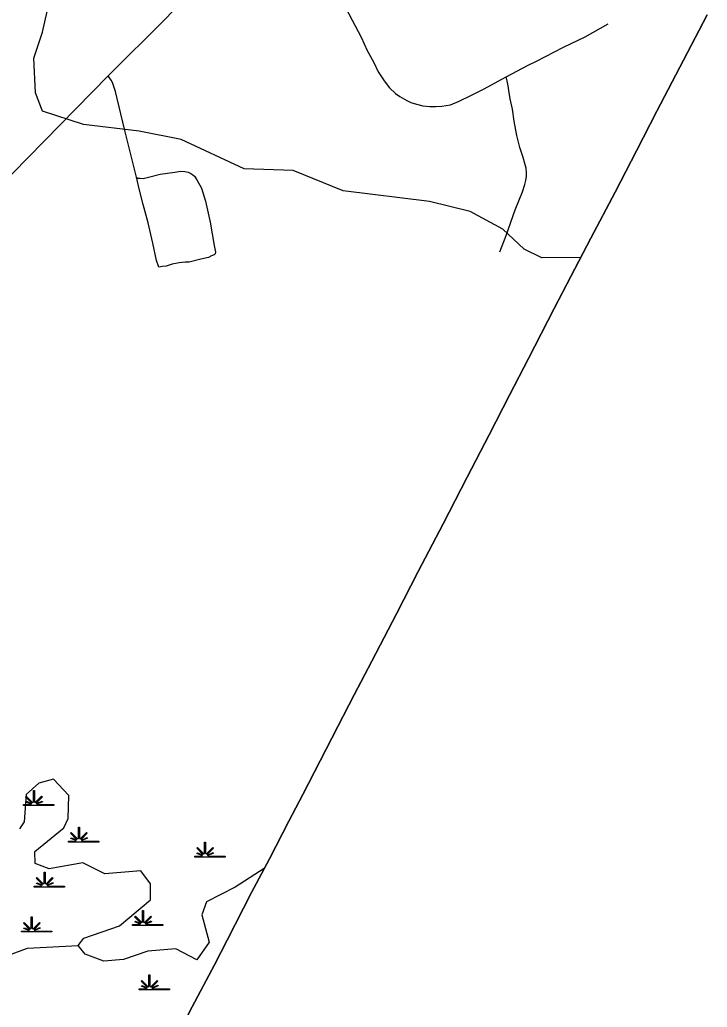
# Model space of a CAD drawing. Extents: x 2220236 to 2384410, y 720751 to 894131.
# Drawn here: x 2372537 to 2377467, y 847261 to 854341 of the extents above; entities that cross this region are included whole.
import ezdxf

# ---------------------------------------------------------------- set-up
doc = ezdxf.new("R2010")
doc.units = 0
for name, color, linetype in [('Exist Boundary Political CountyLine', 7, 'Continuous'), ('Exist Hydrographic Creek Single Shore', 7, 'Continuous'), ('Exist Hydrographic Misc Water Feature', 7, 'Continuous'), ('Exist Hydrographic Swamp CELL', 7, 'Continuous'), ('Exist Railroad Mainline', 7, 'Continuous'), ('Exist Road Non-System Type 51', 7, 'Continuous'), ('Exist Road Primary US Attributed', 7, 'Continuous')]:
    doc.layers.add(name, color=color, linetype=linetype)

msp = doc.modelspace()

# ---------------------------------------------------------------- linework, layer by layer
at = {"layer": 'Exist Boundary Political CountyLine'}
msp.add_lwpolyline([(2377466.5, 854375.9), (2377296.6, 854050), (2377103.8, 853684.2), (2376958.6, 853400.2), (2376805.7, 853104.7), (2376632.9, 852775.9), (2376489.5, 852499.4), (2376369.9, 852271.4), (2376184.8, 851911.3), (2376049, 851650), (2375901.8, 851364.1), (2375745.2, 851061), (2375572.4, 850726.5), (2375394.8, 850385.4), (2375238.2, 850080.5), (2375062.5, 849741.3), (2374935.3, 849499.9), (2374816.6, 849272.9), (2374691.3, 849027.7), (2374566.9, 848787.4), (2374466.3, 848595.4), (2374326.7, 848324.7), (2374199.5, 848083.3), (2374023.8, 847742.2), (2373932.7, 847565.5), (2373774.1, 847264.3), (2373673.5, 847070.5)], dxfattribs=at)
at = {"layer": 'Exist Hydrographic Creek Single Shore'}
for points in [[(2372956.5, 847703), (2372955, 847704.8), (2372996, 847755.7), (2373253, 847845), (2373475, 848031.4), (2373474, 848146.2), (2373405.9, 848238.6), (2373148, 848218.2), (2372988.9, 848297.1), (2372746.9, 848254.4), (2372647, 848292.9), (2372646, 848378.2), (2372851.9, 848547.4), (2372883.9, 848614.5), (2372890, 848778.9), (2372779.9, 848895.8), (2372672.9, 848868.4), (2372582, 848785.9), (2372567.9, 848591.7), (2372534.9, 848541.1)], [(2374290.5, 848255.9), (2374082, 848121.8), (2373874.9, 848018.2), (2373842.9, 847925), (2373896, 847726.9), (2373806, 847601.7), (2373654.9, 847680.9), (2373454.9, 847663), (2373280.9, 847603.3), (2373139, 847590.9), (2373005.9, 847641.3), (2372956.5, 847703)]]:
    msp.add_lwpolyline(points, dxfattribs=at)
at = {"layer": 'Exist Hydrographic Misc Water Feature'}
for points in [[(2376560.8, 852636.9), (2376279.9, 852633.3), (2376153.8, 852697), (2376001.9, 852838.5), (2375766.9, 852966.8), (2375474.9, 853036.9), (2374856.9, 853113.4), (2374497, 853259.4), (2374147, 853271.4), (2373694, 853482.7), (2373394, 853542.6), (2372993, 853588.5), (2372699.9, 853684.9), (2372648.9, 853817.4), (2372637, 854066.4), (2372701, 854252.8), (2372794.9, 854676.8)], [(2370807.9, 844961.5), (2370986.8, 845685.3), (2371058.3, 846185.1), (2371272.4, 846649.3), (2371522.1, 846970.8), (2371772.3, 847256.4), (2372200.7, 847542.1), (2372593.5, 847684.9), (2372956.5, 847703)]]:
    msp.add_lwpolyline(points, dxfattribs=at)
at = {"layer": 'Exist Hydrographic Swamp CELL'}
for points in [[(2372564, 848713.9), (2372616.7, 848714), (2372618.7, 848717.6), (2372580.4, 848732.5), (2372583.3, 848737.7), (2372621, 848721.9), (2372622.6, 848724.8), (2372578.2, 848769.3), (2372583.3, 848774.5), (2372628.6, 848729), (2372635, 848731.4), (2372635, 848814.4), (2372642.2, 848814.4), (2372642.2, 848731.4), (2372648.5, 848729), (2372693.8, 848774.5), (2372699, 848769.3), (2372654.5, 848724.8), (2372656.5, 848721.2), (2372697.4, 848739.8), (2372699.9, 848734.8), (2372658.9, 848716.9), (2372660.5, 848714), (2372781.5, 848713.9), (2372781.5, 848706.8), (2372564, 848706.8)], [(2372886.2, 848452.9), (2372938.8, 848453), (2372940.8, 848456.6), (2372902.6, 848471.4), (2372905.5, 848476.6), (2372943.2, 848460.8), (2372944.8, 848463.7), (2372900.4, 848508.3), (2372905.5, 848513.4), (2372950.8, 848467.9), (2372957.1, 848470.3), (2372957.1, 848553.4), (2372964.4, 848553.4), (2372964.4, 848470.3), (2372970.7, 848467.9), (2373016, 848513.4), (2373021.1, 848508.3), (2372976.7, 848463.7), (2372978.7, 848460.1), (2373019.6, 848478.7), (2373022, 848473.7), (2372981.1, 848455.9), (2372982.7, 848453), (2373103.7, 848452.9), (2373103.7, 848445.8), (2372886.2, 848445.8)], [(2373791.4, 848345.4), (2373844, 848345.5), (2373846, 848349.1), (2373807.8, 848363.9), (2373810.7, 848369.1), (2373848.4, 848353.3), (2373850, 848356.2), (2373805.6, 848400.8), (2373810.7, 848405.9), (2373856, 848360.4), (2373862.3, 848362.8), (2373862.3, 848445.9), (2373869.6, 848445.9), (2373869.5, 848362.8), (2373875.9, 848360.4), (2373921.2, 848405.9), (2373926.3, 848400.8), (2373881.9, 848356.2), (2373883.9, 848352.6), (2373924.8, 848371.2), (2373927.2, 848366.2), (2373886.2, 848348.4), (2373887.9, 848345.5), (2374008.9, 848345.4), (2374008.9, 848338.3), (2373791.4, 848338.3)], [(2372640.7, 848130.4), (2372693.4, 848130.5), (2372695.4, 848134.1), (2372657.1, 848148.9), (2372660, 848154.1), (2372697.8, 848138.3), (2372699.4, 848141.2), (2372654.9, 848185.8), (2372660.1, 848190.9), (2372705.3, 848145.4), (2372711.7, 848147.8), (2372711.7, 848230.9), (2372718.9, 848230.9), (2372718.9, 848147.8), (2372725.2, 848145.4), (2372770.5, 848190.9), (2372775.7, 848185.8), (2372731.2, 848141.2), (2372733.2, 848137.6), (2372774.1, 848156.2), (2372776.6, 848151.2), (2372735.6, 848133.4), (2372737.2, 848130.5), (2372858.2, 848130.4), (2372858.2, 848123.3), (2372640.7, 848123.3)], [(2372548.7, 847807.9), (2372601.3, 847808), (2372603.3, 847811.6), (2372565.1, 847826.4), (2372568, 847831.6), (2372605.7, 847815.9), (2372607.3, 847818.7), (2372562.9, 847863.3), (2372568, 847868.4), (2372613.3, 847822.9), (2372619.6, 847825.3), (2372619.6, 847908.4), (2372626.9, 847908.4), (2372626.8, 847825.3), (2372633.2, 847822.9), (2372678.5, 847868.4), (2372683.6, 847863.3), (2372639.2, 847818.7), (2372641.2, 847815.1), (2372682.1, 847833.7), (2372684.5, 847828.7), (2372643.5, 847810.9), (2372645.2, 847808), (2372766.2, 847807.9), (2372766.2, 847800.8), (2372548.7, 847800.8)], [(2373346.5, 847854), (2373399.1, 847854), (2373401.1, 847857.6), (2373362.9, 847872.5), (2373365.8, 847877.7), (2373403.5, 847861.9), (2373405.1, 847864.8), (2373360.7, 847909.3), (2373365.8, 847914.5), (2373411.1, 847869), (2373417.4, 847871.4), (2373417.4, 847954.5), (2373424.7, 847954.5), (2373424.6, 847871.4), (2373431, 847869), (2373476.3, 847914.5), (2373481.4, 847909.3), (2373437, 847864.8), (2373439, 847861.2), (2373479.9, 847879.8), (2373482.3, 847874.8), (2373441.3, 847857), (2373442.9, 847854), (2373564, 847854), (2373564, 847846.9), (2373346.5, 847846.9)], [(2373392.5, 847393.3), (2373445.1, 847393.3), (2373447.1, 847396.9), (2373408.9, 847411.8), (2373411.8, 847417), (2373449.5, 847401.2), (2373451.1, 847404.1), (2373406.7, 847448.6), (2373411.8, 847453.8), (2373457.1, 847408.3), (2373463.4, 847410.7), (2373463.4, 847493.8), (2373470.7, 847493.8), (2373470.6, 847410.7), (2373477, 847408.3), (2373522.3, 847453.8), (2373527.4, 847448.6), (2373483, 847404.1), (2373485, 847400.5), (2373525.9, 847419.1), (2373528.3, 847414.1), (2373487.3, 847396.2), (2373489, 847393.3), (2373610, 847393.3), (2373610, 847386.1), (2373392.5, 847386.1)]]:
    msp.add_lwpolyline(points, close=True, dxfattribs=at)
at = {"layer": 'Exist Railroad Mainline'}
msp.add_lwpolyline([(2373673.5, 847070.5), (2373774.1, 847264.3), (2373932.7, 847565.5), (2374023.8, 847742.2), (2374199.5, 848083.3), (2374326.7, 848324.7), (2374466.3, 848595.4), (2374566.9, 848787.4), (2374691.3, 849027.7), (2374816.6, 849272.9), (2374935.3, 849499.9), (2375062.5, 849741.3), (2375238.2, 850080.5), (2375394.8, 850385.4), (2375572.4, 850726.5), (2375745.2, 851061), (2375901.8, 851364.1), (2376049, 851650), (2376184.8, 851911.3), (2376369.9, 852271.4), (2376489.5, 852499.4), (2376632.9, 852775.9), (2376805.7, 853104.7), (2376958.6, 853400.2), (2377103.8, 853684.2), (2377296.6, 854050), (2377466.5, 854375.9)], dxfattribs=at)
at = {"layer": 'Exist Road Non-System Type 51'}
for points in [[(2374758.7, 854651), (2374831.1, 854507.8), (2374984.2, 854215.1), (2375027.6, 854120.9), (2375076.5, 854033.9), (2375107.3, 853966.8), (2375149, 853901.6), (2375187, 853852.6), (2375230.5, 853812.8), (2375263.1, 853791), (2375312, 853762), (2375341, 853747.5), (2375382.6, 853734.8), (2375426.1, 853724), (2375476.8, 853718.5), (2375520.3, 853718.5), (2375563.8, 853722.1), (2375625.3, 853731.2), (2375688.7, 853756.6), (2375775.7, 853800.1), (2375862.6, 853843.6), (2376024.7, 853930.6)], [(2376024.7, 853930.6), (2376183.2, 854014.9), (2376241.2, 854043.8), (2376435, 854143.5), (2376590.7, 854217.8), (2376755.6, 854310.3)], [(2373374, 853212.9), (2373339.5, 853345.2), (2373288.8, 853555.4), (2373223.6, 853825.5), (2373205.5, 853883.5), (2373194.6, 853905.2), (2373185.6, 853917.9), (2373171.5, 853938.1)], [(2375979.4, 852676.4), (2376024.7, 852794.2), (2376089.9, 852977.2), (2376142.4, 853107.7), (2376158.7, 853158.5), (2376166, 853187.5), (2376169.6, 853218.3), (2376169.6, 853243.7), (2376167.8, 853276.3), (2376158.7, 853310.7), (2376146.1, 853352.4), (2376122.5, 853424.9), (2376100.8, 853510.1), (2376082.7, 853613.4), (2376070, 853700.4), (2376053.7, 853774.7), (2376044.6, 853834.5), (2376039.2, 853867.1), (2376032, 853903.4), (2376024.7, 853930.6)], [(2373374, 853212.9), (2373381.2, 853205.6), (2373399.3, 853203.8), (2373421, 853202), (2373459.1, 853211), (2373544.2, 853232.8), (2373649.3, 853249.1), (2373690.9, 853254.5), (2373719.9, 853252.7), (2373743.5, 853249.1), (2373763.4, 853238.2), (2373777.9, 853229.2), (2373790.5, 853218.3), (2373806.8, 853192.9), (2373839.4, 853133.1), (2373868.4, 853038.9), (2373902.8, 852888.4), (2373931.8, 852721.7), (2373940.9, 852674.6), (2373939.1, 852661.9), (2373931.8, 852654.6), (2373911.9, 852647.4), (2373890.2, 852636.5), (2373835.8, 852623.8), (2373752.5, 852603.9), (2373723.5, 852603.9), (2373680.1, 852598.5), (2373629.3, 852587.6), (2373585.9, 852574.9), (2373558.7, 852571.3), (2373535.2, 852567.6), (2373517, 852614.8), (2373491.7, 852738), (2373457.3, 852884.8), (2373422.9, 853017.1), (2373395.7, 853118.6), (2373374, 853212.9)]]:
    msp.add_lwpolyline(points, dxfattribs=at)
at = {"layer": 'Exist Road Primary US Attributed'}
msp.add_lwpolyline([(2369853.1, 849624.3), (2369862, 849882.6), (2369868.3, 850043.9), (2369891.8, 850228.7), (2369911.8, 850341.1), (2369942.6, 850440.8), (2370011.4, 850594.8), (2370060.3, 850692.7), (2370085.6, 850747.1), (2370129.1, 850806.9), (2370212.4, 850913.8), (2370297.6, 850999), (2370994, 851717.6), (2373171.5, 853938.1), (2373176.5, 853943.3), (2373574.1, 854341.1), (2374008.8, 854794.2), (2374121.1, 854904.7), (2374199.9, 854970.9)], dxfattribs=at)

doc.saveas('drawing.dxf')
